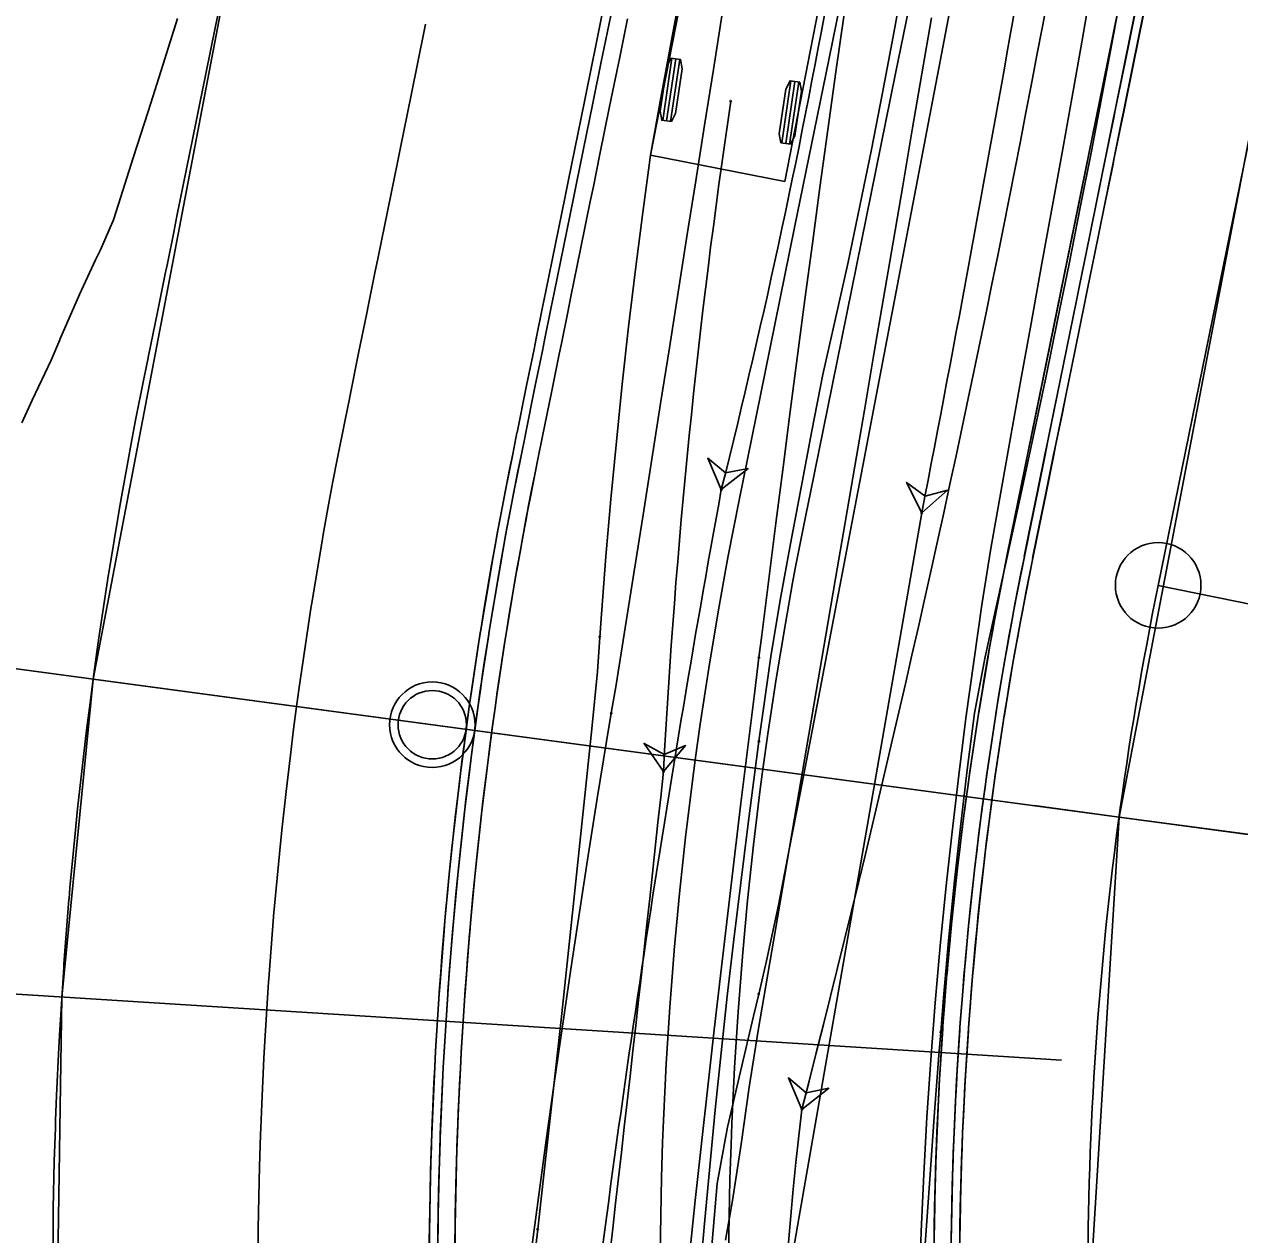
# Model space of a CAD drawing. Extents: x -70 to 701944, y -4 to 666871.
# Drawn here: x 664305.1 to 664376.2, y 656910.9 to 656981.7 of the extents above; entities that cross this region are included whole.
import ezdxf

# ---------------------------------------------------------------- set-up
doc = ezdxf.new("R2010")
doc.units = 0
for name, color, linetype in [('R_Detour', 7, 'Continuous'), ('R_Horz Alg', 7, 'Continuous'), ('R_Horz Alg Annot', 7, 'Continuous'), ('R_No Plot', 7, 'Continuous'), ('R_Proposed Const Limits', 7, 'Continuous'), ('R_Proposed Road', 7, 'Continuous'), ('R_Striping', 7, 'Continuous'), ('R_Water', 7, 'Continuous'), ('T_Indications', 7, 'Continuous'), ('T_Vehicle Path Lt Major', 7, 'Continuous'), ('T_Vehicle Path Lt Minor', 7, 'Continuous'), ('T_Vehicle Path Rt', 7, 'Continuous')]:
    doc.layers.add(name, color=color, linetype=linetype)

msp = doc.modelspace()

# ---------------------------------------------------------------- linework, layer by layer
at = {"layer": 'R_Detour'}
for p in [(664222.796, 656955.009), (664548.557, 656911.202)]:
    msp.add_line(p, (664369.102, 656935.334), dxfattribs=at)
at = {"layer": 'R_Horz Alg'}
msp.add_line((664371.389, 656948.879), (664383.166, 657006.736), dxfattribs=at)
msp.add_lwpolyline([(664364.147, 656936.001), (664369.102, 656935.334)], dxfattribs=at)
msp.add_circle((664371.389, 656948.879), 2.5, dxfattribs=at)
msp.add_arc((664571.904, 656908.062), 204.628, 168.49412, 184.26194, dxfattribs=at)
at = {"layer": 'R_Horz Alg Annot'}
for points in [[(664371.389, 656948.879), (664541.448, 656914.262)], [(664365.736, 656921.112), (664222.355, 656930.188)]]:
    msp.add_lwpolyline(points, dxfattribs=at)
at = {"layer": 'R_No Plot'}
msp.add_line((664362.569, 656950.674), (664374.347, 657008.531), dxfattribs=at)
for points in [[(664309.134, 656943.398), (664328.069, 657042.49), (664387.896, 657033.536), (664369.102, 656935.334)], [(664369.102, 656935.334), (664387.896, 657033.536), (664436.522, 657026.259), (664427.617, 656981.959), (664423.421, 656948.669), (664424.449, 656927.891)], [(664306.432, 656880.833), (664306.932, 656899.019), (664307.312, 656924.811), (664309.142, 656943.398), (664369.102, 656935.334), (664367.594, 656910.56), (664368.394, 656885.45)], [(664368.394, 656885.45), (664367.594, 656910.56), (664369.102, 656935.334), (664424.449, 656927.891), (664426.51, 656910.607), (664431.096, 656890.123), (664382.855, 656886.528)]]:
    msp.add_lwpolyline(points, close=True, dxfattribs=at)
msp.add_circle((664328.963, 656940.732), 2.5, dxfattribs=at)
at = {"layer": 'R_Proposed Const Limits'}
msp.add_lwpolyline([(664304.966, 656958.385), (664305.576, 656959.7), (664306.68, 656962.051), (664307.193, 656963.233), (664307.2, 656963.25), (664308.339, 656965.879), (664309.284, 656967.91), (664309.568, 656968.497), (664310.337, 656970.252), (664310.627, 656971.158), (664311.49, 656973.864), (664312.351, 656976.577), (664312.624, 656977.436), (664313.212, 656979.295), (664314.071, 656982.018)], dxfattribs=at)
at = {"layer": 'R_Proposed Road'}
for points in [[(664306.777, 656907.703), (664306.797, 656911.381), (664306.813, 656912.441), (664306.873, 656915.221), (664306.933, 656917.161), (664306.948, 656917.588), (664307.005, 656919.059), (664307.136, 656921.86), (664307.192, 656922.894), (664307.421, 656926.537), (664307.434, 656926.727), (664307.729, 656930.519), (664307.732, 656930.555), (664307.787, 656931.19), (664308.086, 656934.379), (664308.233, 656935.818), (664308.495, 656938.197), (664308.758, 656940.419), (664308.959, 656942.009), (664309.142, 656943.398), (664309.361, 656944.992), (664309.478, 656945.814), (664310.04, 656949.535), (664310.052, 656949.611), (664310.682, 656953.4), (664310.795, 656954.047), (664311.182, 656956.191), (664311.366, 656957.178), (664311.624, 656958.528), (664312.104, 656960.947), (664312.356, 656962.182), (664312.359, 656962.199), (664312.919, 656964.947), (664313.353, 656967.082), (664313.479, 656967.701), (664313.853, 656969.537), (664314.041, 656970.462), (664314.605, 656973.23), (664315.169, 656976.003), (664315.348, 656976.881), (664315.735, 656978.781), (664316.301, 656981.564), (664316.812, 656984.075)], [(664328.777, 656907.732), (664328.795, 656911.106), (664328.81, 656912.078), (664328.865, 656914.627), (664328.92, 656916.406), (664328.933, 656916.797), (664328.986, 656918.146), (664329.106, 656920.715), (664329.157, 656921.664), (664329.367, 656925.004), (664329.38, 656925.178), (664329.65, 656928.656), (664329.653, 656928.689), (664329.703, 656929.271), (664329.977, 656932.195), (664330.112, 656933.515), (664330.352, 656935.697), (664330.594, 656937.734), (664330.778, 656939.193), (664330.945, 656940.465), (664331.147, 656941.927), (664331.254, 656942.682), (664331.769, 656946.094), (664331.781, 656946.164), (664332.358, 656949.637), (664332.461, 656950.231), (664332.816, 656952.198), (664332.985, 656953.103), (664333.221, 656954.34), (664333.662, 656956.558), (664333.914, 656957.794), (664333.917, 656957.811), (664334.476, 656960.558), (664334.911, 656962.694), (664335.037, 656963.313), (664335.411, 656965.149), (664335.599, 656966.074), (664336.163, 656968.842), (664336.727, 656971.615), (664336.906, 656972.493), (664337.293, 656974.393), (664337.859, 656977.176), (664338.37, 656979.687), (664338.426, 656979.962), (664338.901, 656982.292)], [(664329.277, 656907.733), (664329.295, 656911.1), (664329.31, 656912.07), (664329.365, 656914.613), (664329.419, 656916.389), (664329.433, 656916.779), (664329.485, 656918.125), (664329.605, 656920.689), (664329.656, 656921.636), (664329.866, 656924.969), (664329.878, 656925.143), (664330.148, 656928.614), (664330.151, 656928.646), (664330.201, 656929.227), (664330.475, 656932.146), (664330.61, 656933.462), (664330.849, 656935.64), (664331.09, 656937.673), (664331.274, 656939.129), (664331.441, 656940.399), (664331.642, 656941.858), (664331.749, 656942.61), (664332.263, 656946.015), (664332.274, 656946.085), (664332.85, 656949.552), (664332.954, 656950.145), (664333.308, 656952.107), (664333.476, 656953.01), (664333.712, 656954.245), (664334.152, 656956.459), (664334.404, 656957.694), (664334.407, 656957.711), (664334.966, 656960.459), (664335.401, 656962.594), (664335.527, 656963.213), (664335.901, 656965.049), (664336.089, 656965.974), (664336.653, 656968.742), (664337.217, 656971.515), (664337.396, 656972.393), (664337.783, 656974.293), (664338.349, 656977.076), (664338.86, 656979.587), (664338.916, 656979.863), (664339.39, 656982.192)], [(664330.277, 656907.734), (664330.295, 656911.087), (664330.309, 656912.053), (664330.365, 656914.586), (664330.419, 656916.354), (664330.432, 656916.743), (664330.484, 656918.084), (664330.604, 656920.637), (664330.655, 656921.58), (664330.864, 656924.899), (664330.876, 656925.072), (664331.145, 656928.529), (664331.148, 656928.562), (664331.198, 656929.14), (664331.47, 656932.046), (664331.604, 656933.358), (664331.842, 656935.526), (664332.083, 656937.551), (664332.265, 656939), (664332.432, 656940.265), (664332.632, 656941.718), (664332.739, 656942.468), (664333.251, 656945.859), (664333.262, 656945.928), (664333.835, 656949.381), (664333.939, 656949.971), (664334.291, 656951.925), (664334.459, 656952.825), (664334.694, 656954.054), (664335.132, 656956.259), (664335.384, 656957.495), (664335.387, 656957.512), (664335.946, 656960.259), (664336.381, 656962.394), (664336.507, 656963.014), (664336.881, 656964.849), (664337.069, 656965.775), (664337.632, 656968.543), (664338.197, 656971.316), (664338.376, 656972.194), (664338.763, 656974.094), (664339.329, 656976.877), (664339.84, 656979.388), (664339.896, 656979.663), (664340.37, 656981.993)], [(664358.293, 656910.737), (664358.306, 656911.591), (664358.354, 656913.83), (664358.402, 656915.393), (664358.414, 656915.737), (664358.46, 656916.923), (664358.566, 656919.18), (664358.611, 656920.013), (664358.796, 656922.948), (664358.806, 656923.101), (664359.044, 656926.157), (664359.047, 656926.186), (664359.091, 656926.697), (664359.331, 656929.267), (664359.45, 656930.426), (664359.661, 656932.344), (664359.873, 656934.134), (664360.035, 656935.415), (664360.182, 656936.534), (664360.359, 656937.818), (664360.453, 656938.481), (664360.906, 656941.479), (664360.916, 656941.54), (664361.423, 656944.593), (664361.514, 656945.115), (664361.826, 656946.842), (664361.974, 656947.638), (664362.182, 656948.725), (664362.569, 656950.674), (664362.821, 656951.91), (664362.824, 656951.927), (664363.384, 656954.674), (664363.818, 656956.809), (664363.944, 656957.429), (664364.318, 656959.264), (664364.506, 656960.19), (664365.07, 656962.957), (664365.634, 656965.731), (664365.813, 656966.608), (664366.2, 656968.509), (664366.766, 656971.291), (664367.277, 656973.803), (664367.334, 656974.078), (664367.808, 656976.407), (664367.901, 656976.868), (664368.47, 656979.661), (664369.039, 656982.456)], [(664359.293, 656910.724), (664359.305, 656911.574), (664359.354, 656913.803), (664359.402, 656915.359), (664359.414, 656915.701), (664359.459, 656916.881), (664359.565, 656919.128), (664359.609, 656919.957), (664359.793, 656922.879), (664359.804, 656923.031), (664360.041, 656926.072), (664360.043, 656926.101), (664360.087, 656926.61), (664360.327, 656929.168), (664360.445, 656930.322), (664360.654, 656932.23), (664360.866, 656934.012), (664361.027, 656935.287), (664361.173, 656936.4), (664361.349, 656937.679), (664361.443, 656938.339), (664361.894, 656941.323), (664361.904, 656941.384), (664362.408, 656944.422), (664362.499, 656944.941), (664362.809, 656946.661), (664362.957, 656947.452), (664363.164, 656948.534), (664363.549, 656950.475), (664363.801, 656951.71), (664363.804, 656951.727), (664364.364, 656954.475), (664364.798, 656956.61), (664364.924, 656957.229), (664365.298, 656959.065), (664365.486, 656959.99), (664366.05, 656962.758), (664366.614, 656965.531), (664366.793, 656966.409), (664367.18, 656968.309), (664367.746, 656971.092), (664368.257, 656973.603), (664368.313, 656973.879), (664368.788, 656976.208), (664368.881, 656976.669), (664369.45, 656979.462), (664370.019, 656982.257)], [(664359.793, 656910.718), (664359.805, 656911.566), (664359.854, 656913.79), (664359.901, 656915.342), (664359.913, 656915.684), (664359.959, 656916.86), (664360.064, 656919.102), (664360.109, 656919.929), (664360.292, 656922.844), (664360.303, 656922.996), (664360.539, 656926.03), (664360.541, 656926.059), (664360.585, 656926.567), (664360.824, 656929.118), (664360.942, 656930.269), (664361.151, 656932.173), (664361.362, 656933.951), (664361.523, 656935.223), (664361.669, 656936.334), (664361.844, 656937.609), (664361.938, 656938.267), (664362.388, 656941.244), (664362.397, 656941.305), (664362.901, 656944.336), (664362.992, 656944.855), (664363.301, 656946.57), (664363.448, 656947.36), (664363.655, 656948.439), (664364.039, 656950.375), (664364.291, 656951.611), (664364.294, 656951.628), (664364.854, 656954.375), (664365.288, 656956.51), (664365.414, 656957.129), (664365.788, 656958.965), (664365.976, 656959.891), (664366.54, 656962.658), (664367.104, 656965.431), (664367.283, 656966.309), (664367.67, 656968.21), (664368.236, 656970.992), (664368.747, 656973.504), (664368.803, 656973.779), (664369.278, 656976.108), (664369.371, 656976.569), (664369.94, 656979.362), (664370.509, 656982.157)], [(664362.588, 656950.764), (664362.821, 656951.91), (664362.824, 656951.927), (664363.384, 656954.674), (664363.818, 656956.809), (664363.944, 656957.429), (664364.506, 656960.19), (664365.07, 656962.957), (664365.634, 656965.731), (664365.813, 656966.608), (664366.2, 656968.509), (664366.766, 656971.291), (664367.334, 656974.078), (664367.808, 656976.407), (664367.901, 656976.868), (664368.47, 656979.661), (664369.039, 656982.456)], [(664363.56, 656950.563), (664363.797, 656951.726), (664364.356, 656954.474), (664364.791, 656956.609), (664364.917, 656957.228), (664365.479, 656959.99), (664366.042, 656962.757), (664366.607, 656965.53), (664366.785, 656966.408), (664367.172, 656968.309), (664367.739, 656971.091), (664368.306, 656973.878), (664368.78, 656976.208), (664368.874, 656976.668), (664369.442, 656979.461), (664370.011, 656982.256)], [(664364.046, 656950.463), (664364.283, 656951.626), (664364.842, 656954.374), (664365.277, 656956.509), (664365.403, 656957.128), (664365.965, 656959.89), (664366.528, 656962.657), (664367.093, 656965.43), (664367.272, 656966.308), (664367.658, 656968.209), (664368.225, 656970.991), (664368.792, 656973.778), (664369.266, 656976.108), (664369.36, 656976.568), (664369.929, 656979.361), (664370.498, 656982.156)], [(664318.777, 656907.719), (664318.796, 656911.231), (664318.811, 656912.243), (664318.869, 656914.897), (664318.926, 656916.749), (664318.94, 656917.157), (664318.994, 656918.561), (664319.119, 656921.235), (664319.173, 656922.223), (664319.392, 656925.701), (664319.404, 656925.882), (664319.686, 656929.503), (664319.689, 656929.537), (664319.741, 656930.143), (664320.027, 656933.188), (664320.167, 656934.562), (664320.417, 656936.833), (664320.669, 656938.954), (664320.86, 656940.473), (664321.035, 656941.798), (664321.244, 656943.32), (664321.356, 656944.106), (664321.893, 656947.658), (664321.904, 656947.731), (664322.505, 656951.347), (664322.613, 656951.966), (664322.982, 656954.013), (664323.158, 656954.955), (664323.404, 656956.243), (664323.863, 656958.553), (664324.115, 656959.789), (664324.118, 656959.806), (664324.677, 656962.553), (664325.112, 656964.688), (664325.238, 656965.308), (664325.612, 656967.143), (664325.8, 656968.069), (664326.364, 656970.836), (664326.928, 656973.61), (664327.107, 656974.487), (664327.494, 656976.388), (664328.06, 656979.17), (664328.571, 656981.682)]]:
    msp.add_lwpolyline(points, dxfattribs=at)
for radius in [213.628, 212.628, 212.128]:
    msp.add_arc((664571.904, 656908.062), radius, 168.49414, 184.26197, dxfattribs=at)
at = {"layer": 'R_Striping'}
for points in [[(664344.33, 656938.673), (664344.62, 656940.759), (664345.117, 656944.045), (664345.662, 656947.324), (664346.094, 656949.741), (664346.256, 656950.604), (664346.893, 656953.855), (664347.146, 656955.098), (664348.143, 656959.998), (664350.138, 656969.797), (664352.133, 656979.596), (664354.127, 656989.395), (664356.122, 656999.195), (664357.72, 657007.043)], [(664348.285, 656938.127), (664348.572, 656940.19), (664349.061, 656943.424), (664349.597, 656946.65), (664350.022, 656949.027), (664350.178, 656949.858), (664350.809, 656953.078), (664351.059, 656954.307), (664352.056, 656959.206), (664354.051, 656969.005), (664356.045, 656978.804), (664358.04, 656988.603), (664360.035, 656998.402), (664361.632, 657006.247)], [(664342.979, 656890.093), (664342.715, 656893.873), (664342.688, 656894.322), (664342.513, 656897.637), (664342.386, 656900.96), (664342.308, 656904.28), (664342.296, 656905.096), (664342.277, 656907.613), (664342.294, 656910.937), (664342.36, 656914.259), (664342.425, 656916.311), (664342.474, 656917.591), (664342.636, 656920.908), (664342.846, 656924.228), (664343.101, 656927.505), (664343.105, 656927.551), (664343.41, 656930.855), (664343.765, 656934.162), (664344.166, 656937.459), (664344.324, 656938.661)], [(664346.969, 656890.371), (664346.707, 656894.134), (664346.681, 656894.549), (664346.509, 656897.818), (664346.384, 656901.084), (664346.307, 656904.357), (664346.295, 656905.14), (664346.277, 656907.617), (664346.294, 656910.887), (664346.359, 656914.157), (664346.422, 656916.17), (664346.47, 656917.416), (664346.63, 656920.684), (664346.836, 656923.946), (664347.088, 656927.181), (664347.089, 656927.197), (664347.391, 656930.458), (664347.739, 656933.708), (664348.134, 656936.956), (664348.29, 656938.138)]]:
    msp.add_lwpolyline(points, dxfattribs=at)
at = {"layer": 'R_Water'}
msp.add_circle((664328.963, 656940.732), 2, dxfattribs=at)
at = {"layer": 'T_Indications'}
for radius in [243.128, 242.628, 241.628]:
    msp.add_arc((664571.904, 656908.062), radius, 168.49414, 182.48376, dxfattribs=at)
at = {"layer": 'T_Vehicle Path Lt Major'}
for p, q in [((664344.596, 656988.748), (664341.712, 656974.028)), ((664349.562, 656972.49), (664352.447, 656987.21)), ((664342.431, 656976.064), (664342.969, 656979.691)), ((664342.658, 656976.031), (664343.196, 656979.658)), ((664342.884, 656975.997), (664343.423, 656979.624)), ((664349.391, 656974.744), (664349.927, 656978.371)), ((664349.617, 656974.711), (664350.153, 656978.338)), ((664349.844, 656974.677), (664350.38, 656978.304)), ((664341.712, 656974.028), (664349.562, 656972.49)), ((664349.562, 656972.49), (664349.562, 656972.49))]:
    msp.add_line(p, q, dxfattribs=at)
for points in [[(664343.56, 656984.111), (664342.944, 656980.75), (664342.328, 656977.389), (664341.712, 656974.028), (664341.712, 656974.028), (664341.261, 656970.685), (664340.836, 656967.339), (664340.439, 656963.99), (664340.067, 656960.638), (664339.723, 656957.282), (664339.405, 656953.925), (664339.114, 656950.564), (664338.85, 656947.202), (664338.752, 656945.856)], [(664369.349, 656984.149), (664368.738, 656980.849), (664368.115, 656977.552), (664367.481, 656974.257), (664366.836, 656970.965), (664366.18, 656967.674), (664365.512, 656964.386), (664364.833, 656961.1), (664364.142, 656957.816), (664363.44, 656954.535), (664362.727, 656951.257), (664362.003, 656947.98), (664361.267, 656944.707), (664360.655, 656941.415), (664360.223, 656938.093), (664359.826, 656934.766), (664359.467, 656931.435), (664359.142, 656928.099), (664358.847, 656924.762), (664358.681, 656922.757)], [(664359.189, 656982.385), (664358.571, 656979.121), (664357.945, 656975.858), (664357.318, 656972.595), (664356.695, 656969.332), (664356.074, 656966.068), (664355.449, 656962.805), (664354.825, 656959.542), (664354.201, 656956.279), (664353.576, 656953.016), (664352.952, 656949.753), (664352.327, 656946.49), (664351.703, 656943.227), (664351.078, 656939.964), (664350.454, 656936.701), (664349.83, 656933.438), (664349.205, 656930.175), (664348.5, 656926.926), (664348.042, 656924.984)], [(664353.029, 656982.279), (664352.551, 656978.898), (664352.082, 656975.516), (664351.619, 656972.134), (664351.619, 656972.134), (664351.178, 656968.863), (664350.743, 656965.593), (664350.313, 656962.322), (664349.886, 656959.052), (664349.464, 656955.782), (664349.045, 656952.512), (664348.629, 656949.243), (664348.216, 656945.971), (664348.052, 656944.661)], [(664338.752, 656945.856), (664338.613, 656943.837), (664338.284, 656940.488), (664337.938, 656937.143), (664337.589, 656933.802), (664337.238, 656930.482), (664336.884, 656927.162), (664336.525, 656923.844), (664336.162, 656920.525), (664335.795, 656917.208), (664335.424, 656913.891), (664335.124, 656911.237)], [(664348.052, 656944.661), (664347.808, 656942.697), (664347.404, 656939.421), (664347.004, 656936.145), (664346.608, 656932.859), (664346.214, 656929.538), (664345.825, 656926.217), (664345.442, 656922.894), (664345.066, 656919.571), (664344.695, 656916.246), (664344.331, 656912.921), (664344.045, 656910.26)], [(664348.042, 656924.984), (664347.737, 656923.689), (664346.973, 656920.451), (664346.209, 656917.213), (664345.616, 656913.909), (664345.322, 656910.501), (664345.092, 656907.088), (664344.926, 656903.671), (664344.824, 656900.251), (664344.786, 656896.83), (664344.812, 656893.409), (664344.902, 656889.989), (664345.057, 656886.571), (664345.275, 656883.157), (664345.557, 656879.747), (664345.902, 656876.343)], [(664358.681, 656922.757), (664358.574, 656921.42), (664358.318, 656918.077), (664358.074, 656914.737), (664357.841, 656911.443), (664357.617, 656908.219), (664357.391, 656904.999), (664357.162, 656901.784), (664356.935, 656898.573), (664356.71, 656895.366), (664356.484, 656892.163), (664356.259, 656888.965), (664356.035, 656885.771), (664355.81, 656882.58), (664355.586, 656879.394), (664355.361, 656876.186)], [(664335.124, 656911.237), (664335.049, 656910.574), (664334.67, 656907.258), (664334.296, 656903.941), (664333.931, 656900.623), (664333.576, 656897.304), (664333.23, 656893.984), (664332.893, 656890.663), (664332.566, 656887.341), (664332.247, 656884.003), (664331.936, 656880.663), (664331.457, 656877.347), (664330.857, 656874.05)]]:
    msp.add_lwpolyline(points, dxfattribs=at)
for points in [[(664342.941, 656975.989), (664342.375, 656976.073), (664342.28, 656976.606), (664342.667, 656979.217), (664342.913, 656979.7), (664343.479, 656979.616), (664343.574, 656979.083), (664343.187, 656976.471)], [(664349.9, 656974.669), (664349.335, 656974.752), (664349.239, 656975.285), (664349.625, 656977.897), (664349.87, 656978.38), (664350.436, 656978.296), (664350.532, 656977.763), (664350.146, 656975.151)], [(664342.47, 656937.988), (664343.77, 656939.508), (664342.523, 656938.987), (664341.338, 656939.637)], [(664350.563, 656918.246), (664352.137, 656919.479), (664350.812, 656919.214), (664349.779, 656920.086)]]:
    msp.add_lwpolyline(points, close=True, dxfattribs=at)
for centre in [(664346.406, 656977.184), (664338.752, 656945.856), (664338.752, 656945.856), (664348.052, 656944.661), (664348.052, 656944.661), (664342.47, 656937.988), (664342.47, 656937.988), (664348.042, 656924.984), (664348.042, 656924.984), (664358.681, 656922.757), (664358.681, 656922.757), (664350.563, 656918.246), (664350.563, 656918.246), (664335.124, 656911.237), (664335.124, 656911.237)]:
    msp.add_circle(centre, 0.0417, dxfattribs=at)
for centre, radius, start, end in [((663409.952, 657160.277), 971.25, 345.570092, 352.014984), ((664761.785, 656915.671), 419.908, 171.57635, 176.95345), ((661192.782, 657273.519), 3167.509, 353.054977, 353.919315), ((664527.618, 656896.525), 178.382, 173.00619, 189.08973)]:
    msp.add_arc(centre, radius, start, end, dxfattribs=at)
at = {"layer": 'T_Vehicle Path Lt Minor'}
msp.add_line((664357.573, 656953.111), (664349.521, 656906.917), dxfattribs=at)
for points in [[(664367.497, 656983.933), (664366.922, 656980.64), (664366.341, 656977.349), (664365.753, 656974.059), (664365.158, 656970.769), (664364.558, 656967.481), (664363.961, 656964.193), (664363.367, 656960.904), (664362.776, 656957.615), (664362.188, 656954.325), (664361.601, 656951.035), (664361.078, 656947.735), (664360.604, 656944.424), (664360.155, 656941.108), (664359.732, 656937.789), (664359.339, 656934.465), (664358.976, 656931.138), (664358.647, 656927.807), (664358.353, 656924.472), (664358.095, 656921.134), (664357.876, 656917.793), (664357.695, 656914.451), (664357.545, 656911.109), (664357.454, 656908.771)], [(664358.136, 656982.062), (664357.578, 656978.784), (664357.019, 656975.506), (664356.457, 656972.228), (664355.894, 656968.951), (664355.333, 656965.673), (664354.776, 656962.395), (664354.215, 656959.116), (664353.654, 656955.838), (664353.093, 656952.56), (664352.531, 656949.276), (664351.965, 656945.971), (664351.4, 656942.666), (664350.834, 656939.362), (664350.269, 656936.058), (664349.704, 656932.754), (664349.139, 656929.451), (664348.573, 656926.149), (664348.01, 656922.846), (664347.486, 656919.536), (664347.021, 656916.217), (664346.5, 656912.907), (664346.098, 656910.597)]]:
    msp.add_lwpolyline(points, dxfattribs=at)
msp.add_lwpolyline([(664357.573, 656953.111), (664359.07, 656954.438), (664357.763, 656954.093), (664356.679, 656954.9)], close=True, dxfattribs=at)
msp.add_circle((664357.573, 656953.111), 0.0417, dxfattribs=at)
msp.add_circle((664357.573, 656953.111), 0.0417, dxfattribs=at)
msp.add_arc((662673.915, 657278.931), 1714.894, 349.047575, 351.141971, dxfattribs=at)
at = {"layer": 'T_Vehicle Path Rt'}
for points in [[(664347.08, 656989.77), (664346.927, 656988.793), (664346.416, 656985.539), (664345.903, 656982.285), (664345.389, 656979.033), (664344.875, 656975.781), (664344.362, 656972.529), (664343.849, 656969.278), (664343.336, 656966.028), (664342.822, 656962.773), (664342.308, 656959.518), (664341.793, 656956.261), (664341.279, 656953.005), (664340.759, 656949.713), (664340.234, 656946.388), (664339.701, 656943.063), (664339.423, 656941.402)], [(664357.246, 656988.601), (664357.079, 656987.605), (664356.505, 656984.288), (664355.906, 656980.975), (664355.282, 656977.667), (664354.633, 656974.363), (664353.96, 656971.064), (664353.261, 656967.771), (664352.537, 656964.483), (664351.789, 656961.201), (664351.141, 656957.906), (664350.513, 656954.609), (664349.898, 656951.307), (664349.297, 656948.01), (664348.742, 656944.719), (664348.282, 656941.414), (664348.057, 656939.761)], [(664339.423, 656941.402), (664339.149, 656939.741), (664338.608, 656936.417), (664338.08, 656933.092), (664337.564, 656929.764), (664337.061, 656926.435), (664336.569, 656923.103), (664336.09, 656919.77), (664335.622, 656916.435), (664335.168, 656913.099), (664334.725, 656909.761), (664334.294, 656906.421), (664333.876, 656903.079), (664333.47, 656899.737), (664333.088, 656896.39), (664332.837, 656893.02), (664332.616, 656889.647), (664332.424, 656886.273), (664332.263, 656882.897), (664332.132, 656879.52), (664332.077, 656877.831)], [(664348.057, 656939.761), (664347.835, 656938.107), (664347.403, 656934.797), (664346.987, 656931.486), (664346.588, 656928.173), (664346.206, 656924.858), (664345.843, 656921.54), (664345.499, 656918.221), (664345.176, 656914.901), (664344.873, 656911.578), (664344.589, 656908.255), (664344.321, 656904.931), (664344.051, 656901.608), (664343.769, 656898.288), (664343.49, 656894.972), (664343.219, 656891.687), (664342.948, 656888.403), (664342.677, 656885.12), (664342.406, 656881.838), (664342.135, 656878.557), (664341.999, 656876.917)]]:
    msp.add_lwpolyline(points, dxfattribs=at)
msp.add_lwpolyline([(664345.854, 656954.478), (664347.421, 656955.72), (664346.098, 656955.448), (664345.06, 656956.313)], close=True, dxfattribs=at)
for centre in [(664345.854, 656954.478), (664345.854, 656954.478), (664339.423, 656941.402), (664339.423, 656941.402), (664348.057, 656939.761), (664348.057, 656939.761)]:
    msp.add_circle(centre, 0.0417, dxfattribs=at)
for centre, radius, start, end in [((663917.805, 657061.893), 441.322, 345.91294, 354.05303), ((665247.148, 656790.455), 916.097, 169.68585, 173.124503)]:
    msp.add_arc(centre, radius, start, end, dxfattribs=at)

doc.saveas('drawing.dxf')
